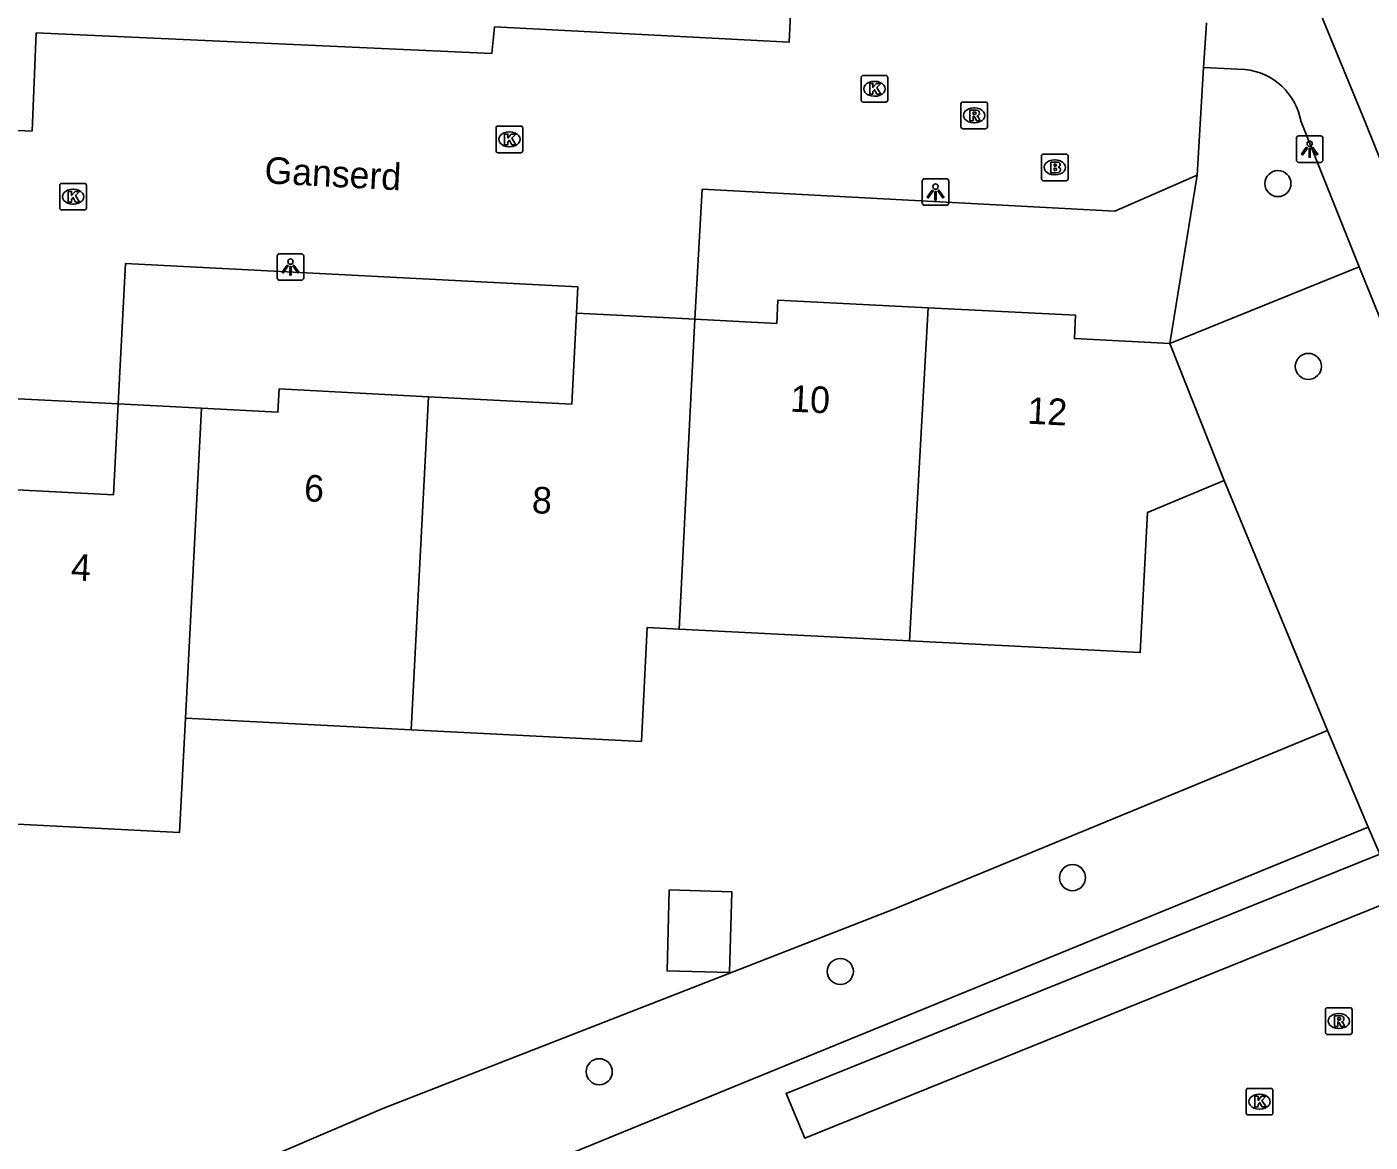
# Model space of a CAD drawing. Extents: x 162990 to 165007, y 383433 to 384336.
# Drawn here: x 164910.4 to 164960.8, y 383758.3 to 383800.2 of the extents above; entities that cross this region are included whole.
import ezdxf

# ---------------------------------------------------------------- set-up
doc = ezdxf.new("R2010")
doc.units = 0
for name, color, linetype in [('IMGEO_Boom', 7, 'Continuous'), ('IMGEO_Brandkraan', 7, 'Continuous'), ('IMGEO_Groenvoorziening', 7, 'Continuous'), ('IMGEO_Kolk', 7, 'Continuous'), ('IMGEO_Lichtpunt', 7, 'Continuous'), ('IMGEO_Openbare_ruimte_label', 7, 'Continuous'), ('IMGEO_Pand', 7, 'Continuous'), ('IMGEO_Pand_nummerreeks', 7, 'Continuous'), ('IMGEO_Rijbaan_lokaal_open', 7, 'Continuous'), ('IMGEO_Rioolput', 7, 'Continuous'), ('IMGEO_Voetpad_halfverhard', 7, 'Continuous')]:
    doc.layers.add(name, color=color, linetype=linetype)

msp = doc.modelspace()

# ---------------------------------------------------------------- linework, layer by layer
at = {"layer": 'IMGEO_Boom'}
for centre in [(164957.333, 383794.274), (164958.474, 383787.409), (164949.621, 383768.207), (164940.906, 383764.683), (164931.858, 383760.918)]:
    msp.add_circle(centre, 0.489, dxfattribs=at)
at = {"layer": 'IMGEO_Brandkraan'}
for p, q in [((164948.454, 383794.456), (164948.454, 383795.308)), ((164948.529, 383795.382), (164949.381, 383795.382)), ((164948.942, 383795.162), (164948.967, 383795.162)), ((164949.455, 383795.308), (164949.455, 383794.456)), ((164949.381, 383794.382), (164948.529, 383794.382)), ((164948.965, 383794.602), (164948.94, 383794.602))]:
    msp.add_line(p, q, dxfattribs=at)
for points in [[(164948.454, 383794.456), (164948.454, 383795.308)], [(164948.529, 383795.382), (164949.381, 383795.382)], [(164949.455, 383795.308), (164949.455, 383794.456)], [(164948.802, 383795.082), (164948.802, 383794.682), (164949.015, 383794.682)], [(164949.033, 383795.082), (164948.802, 383795.082)], [(164948.981, 383795.001), (164948.927, 383795.001), (164948.927, 383794.925)], [(164948.927, 383794.925), (164948.98, 383794.925)], [(164948.989, 383794.849), (164948.927, 383794.849), (164948.927, 383794.768)], [(164948.927, 383794.768), (164948.989, 383794.768)], [(164949.381, 383794.382), (164948.529, 383794.382)]]:
    msp.add_lwpolyline(points, dxfattribs=at)
for centre, radius, start, end in [((164948.531, 383795.306), 0.0765, 91.552, 178.448), ((164948.531, 383795.306), 0.0765, 91.552, 178.448), ((164949.379, 383795.306), 0.0765, 1.552, 88.448), ((164949.379, 383795.306), 0.0765, 1.552, 88.448), ((164948.982, 383794.963), 0.0379, 267.8285, 90.9355), ((164948.99, 383794.808), 0.0404, 269.8759, 90.5077), ((164949.021, 383794.933), 0.251, 268.6676, 293.5347), ((164949.037, 383794.937), 0.145, 59.4692, 91.5367), ((164949.062, 383794.984), 0.0922, 285.5137, 58.1501), ((164949.067, 383794.792), 0.105, 301.3115, 78.989), ((164948.531, 383794.458), 0.0765, 181.552, 268.448), ((164948.531, 383794.458), 0.0765, 181.552, 268.448), ((164949.379, 383794.458), 0.0765, 271.552, 358.448), ((164949.379, 383794.458), 0.0765, 271.552, 358.448)]:
    msp.add_arc(centre, radius, start, end, dxfattribs=at)
for centre, major_axis, ratio, start_param, end_param in [((164948.941, 383794.882), (-0.387, 0.002), 0.722429, 4.712389, 7.853982), ((164948.966, 383794.882), (-0.39, 0.002), 0.717154, 1.570796, 4.712389)]:
    msp.add_ellipse(centre, major_axis=major_axis, ratio=ratio, start_param=start_param, end_param=end_param, dxfattribs=at)
at = {"layer": 'IMGEO_Groenvoorziening'}
for points in [[(164953.271, 383788.272), (164954.297, 383794.59)], [(164960.387, 383791.144), (164953.271, 383788.272)], [(164959.188, 383773.728), (164955.313, 383783.127)], [(164911.303, 383754.197), (164913.568, 383755.179), (164923.74, 383759.542), (164942.915, 383767.02), (164959.188, 383773.728)], [(164959.188, 383773.728), (164960.717, 383770.105)]]:
    msp.add_lwpolyline(points, dxfattribs=at)
at = {"layer": 'IMGEO_Kolk'}
for p, q in [((164941.687, 383797.408), (164941.687, 383798.26)), ((164941.762, 383798.334), (164942.614, 383798.334)), ((164942.688, 383798.26), (164942.688, 383797.408)), ((164942.175, 383798.114), (164942.2, 383798.114)), ((164942.614, 383797.334), (164941.762, 383797.334)), ((164942.198, 383797.554), (164942.173, 383797.554)), ((164927.983, 383795.51), (164927.983, 383796.362)), ((164928.058, 383796.436), (164928.91, 383796.436)), ((164928.471, 383796.216), (164928.496, 383796.216)), ((164928.984, 383796.362), (164928.984, 383795.51)), ((164928.494, 383795.656), (164928.469, 383795.656)), ((164928.91, 383795.436), (164928.058, 383795.436)), ((164911.607, 383793.357), (164911.607, 383794.209)), ((164911.682, 383794.283), (164912.534, 383794.283)), ((164912.608, 383794.209), (164912.608, 383793.357)), ((164912.095, 383794.063), (164912.12, 383794.063)), ((164912.534, 383793.283), (164911.682, 383793.283)), ((164912.118, 383793.503), (164912.093, 383793.503)), ((164956.141, 383759.368), (164956.141, 383760.22)), ((164956.216, 383760.294), (164957.068, 383760.294)), ((164956.629, 383760.074), (164956.654, 383760.074)), ((164957.142, 383760.22), (164957.142, 383759.368)), ((164956.652, 383759.514), (164956.627, 383759.514)), ((164957.068, 383759.294), (164956.216, 383759.294))]:
    msp.add_line(p, q, dxfattribs=at)
for points in [[(164941.687, 383797.408), (164941.687, 383798.26)], [(164941.762, 383798.334), (164942.614, 383798.334)], [(164942.688, 383798.26), (164942.688, 383797.408)], [(164942.008, 383798.034), (164942.131, 383798.034), (164942.131, 383797.883), (164942.261, 383798.034), (164942.425, 383798.034), (164942.279, 383797.883), (164942.432, 383797.634), (164942.28, 383797.634), (164942.195, 383797.798), (164942.131, 383797.731), (164942.131, 383797.634), (164942.008, 383797.634), (164942.008, 383798.034)], [(164942.614, 383797.334), (164941.762, 383797.334)], [(164927.983, 383795.51), (164927.983, 383796.362)], [(164928.058, 383796.436), (164928.91, 383796.436)], [(164928.984, 383796.362), (164928.984, 383795.51)], [(164928.304, 383796.136), (164928.427, 383796.136), (164928.427, 383795.985), (164928.557, 383796.136), (164928.721, 383796.136), (164928.575, 383795.985), (164928.728, 383795.736), (164928.576, 383795.736), (164928.491, 383795.9), (164928.427, 383795.833), (164928.427, 383795.736), (164928.304, 383795.736), (164928.304, 383796.136)], [(164928.91, 383795.436), (164928.058, 383795.436)], [(164911.607, 383793.357), (164911.607, 383794.209)], [(164911.682, 383794.283), (164912.534, 383794.283)], [(164912.608, 383794.209), (164912.608, 383793.357)], [(164911.928, 383793.983), (164912.051, 383793.983), (164912.051, 383793.832), (164912.181, 383793.983), (164912.345, 383793.983), (164912.199, 383793.832), (164912.352, 383793.583), (164912.2, 383793.583), (164912.115, 383793.747), (164912.051, 383793.68), (164912.051, 383793.583), (164911.928, 383793.583), (164911.928, 383793.983)], [(164912.534, 383793.283), (164911.682, 383793.283)], [(164956.141, 383759.368), (164956.141, 383760.22)], [(164956.216, 383760.294), (164957.068, 383760.294)], [(164956.462, 383759.994), (164956.585, 383759.994), (164956.585, 383759.843), (164956.715, 383759.994), (164956.879, 383759.994), (164956.733, 383759.843), (164956.886, 383759.594), (164956.734, 383759.594), (164956.649, 383759.758), (164956.585, 383759.691), (164956.585, 383759.594), (164956.462, 383759.594), (164956.462, 383759.994)], [(164957.142, 383760.22), (164957.142, 383759.368)], [(164957.068, 383759.294), (164956.216, 383759.294)]]:
    msp.add_lwpolyline(points, dxfattribs=at)
for centre, start, end in [((164941.764, 383798.258), 91.552, 178.448), ((164941.764, 383798.258), 91.552, 178.448), ((164942.612, 383798.258), 1.552, 88.448), ((164942.612, 383798.258), 1.552, 88.448), ((164941.764, 383797.41), 181.552, 268.448), ((164941.764, 383797.41), 181.552, 268.448), ((164942.612, 383797.41), 271.552, 358.448), ((164942.612, 383797.41), 271.552, 358.448), ((164928.06, 383796.36), 91.552, 178.448), ((164928.06, 383796.36), 91.552, 178.448), ((164928.908, 383796.36), 1.552, 88.448), ((164928.908, 383796.36), 1.552, 88.448), ((164928.06, 383795.512), 181.552, 268.448), ((164928.06, 383795.512), 181.552, 268.448), ((164928.908, 383795.512), 271.552, 358.448), ((164928.908, 383795.512), 271.552, 358.448), ((164911.684, 383794.207), 91.552, 178.448), ((164911.684, 383794.207), 91.552, 178.448), ((164912.532, 383794.207), 1.552, 88.448), ((164912.532, 383794.207), 1.552, 88.448), ((164911.684, 383793.359), 181.552, 268.448), ((164911.684, 383793.359), 181.552, 268.448), ((164912.532, 383793.359), 271.552, 358.448), ((164912.532, 383793.359), 271.552, 358.448), ((164956.218, 383760.218), 91.552, 178.448), ((164956.218, 383760.218), 91.552, 178.448), ((164957.066, 383760.218), 1.552, 88.448), ((164957.066, 383760.218), 1.552, 88.448), ((164956.218, 383759.37), 181.552, 268.448), ((164956.218, 383759.37), 181.552, 268.448), ((164957.066, 383759.37), 271.552, 358.448), ((164957.066, 383759.37), 271.552, 358.448)]:
    msp.add_arc(centre, 0.0765, start, end, dxfattribs=at)
for centre, major_axis, ratio, start_param, end_param in [((164942.174, 383797.834), (-0.387, 0.002), 0.722429, 4.712389, 7.853982), ((164942.199, 383797.834), (-0.39, 0.002), 0.717154, 1.570796, 4.712389), ((164928.47, 383795.936), (-0.387, 0.002), 0.722429, 4.712389, 7.853982), ((164928.495, 383795.936), (-0.39, 0.002), 0.717154, 1.570796, 4.712389), ((164912.094, 383793.783), (-0.387, 0.002), 0.722429, 4.712389, 7.853982), ((164912.119, 383793.783), (-0.39, 0.002), 0.717154, 1.570796, 4.712389), ((164956.628, 383759.794), (-0.387, 0.002), 0.722429, 4.712389, 7.853982), ((164956.653, 383759.794), (-0.39, 0.002), 0.717154, 1.570796, 4.712389)]:
    msp.add_ellipse(centre, major_axis=major_axis, ratio=ratio, start_param=start_param, end_param=end_param, dxfattribs=at)
at = {"layer": 'IMGEO_Lichtpunt'}
for p, q in [((164958.024, 383795.973), (164958.024, 383795.166)), ((164958.024, 383795.973), (164958.024, 383795.166)), ((164958.926, 383796.068), (164958.118, 383796.068)), ((164958.926, 383796.068), (164958.118, 383796.068)), ((164959.02, 383795.166), (164959.02, 383795.973)), ((164959.02, 383795.166), (164959.02, 383795.973)), ((164958.118, 383795.072), (164958.926, 383795.072)), ((164958.118, 383795.072), (164958.926, 383795.072)), ((164943.981, 383794.362), (164943.981, 383793.555)), ((164943.981, 383794.362), (164943.981, 383793.555)), ((164944.883, 383794.457), (164944.075, 383794.457)), ((164944.883, 383794.457), (164944.075, 383794.457)), ((164944.977, 383793.555), (164944.977, 383794.362)), ((164944.977, 383793.555), (164944.977, 383794.362)), ((164944.075, 383793.461), (164944.883, 383793.461)), ((164944.075, 383793.461), (164944.883, 383793.461)), ((164920.671, 383791.642), (164919.863, 383791.642)), ((164920.671, 383791.642), (164919.863, 383791.642)), ((164919.769, 383791.547), (164919.769, 383790.74)), ((164919.769, 383791.547), (164919.769, 383790.74)), ((164920.765, 383790.74), (164920.765, 383791.547)), ((164920.765, 383790.74), (164920.765, 383791.547)), ((164919.863, 383790.646), (164920.671, 383790.646)), ((164919.863, 383790.646), (164920.671, 383790.646))]:
    msp.add_line(p, q, dxfattribs=at)
for points in [[(164958.398, 383795.637), (164958.437, 383795.609), (164958.249, 383795.347), (164958.211, 383795.374), (164958.398, 383795.637)], [(164958.5, 383795.589), (164958.547, 383795.589), (164958.547, 383795.267), (164958.5, 383795.267), (164958.5, 383795.589)], [(164958.61, 383795.609), (164958.648, 383795.636), (164958.835, 383795.374), (164958.796, 383795.346), (164958.61, 383795.609)], [(164944.355, 383794.026), (164944.394, 383793.998), (164944.206, 383793.736), (164944.168, 383793.763), (164944.355, 383794.026)], [(164944.457, 383793.978), (164944.504, 383793.978), (164944.504, 383793.656), (164944.457, 383793.656), (164944.457, 383793.978)], [(164944.567, 383793.998), (164944.605, 383794.025), (164944.792, 383793.763), (164944.753, 383793.735), (164944.567, 383793.998)], [(164920.143, 383791.211), (164920.182, 383791.183), (164919.994, 383790.921), (164919.956, 383790.948), (164920.143, 383791.211)], [(164920.245, 383791.163), (164920.292, 383791.163), (164920.292, 383790.841), (164920.245, 383790.841), (164920.245, 383791.163)], [(164920.355, 383791.183), (164920.393, 383791.21), (164920.58, 383790.948), (164920.541, 383790.92), (164920.355, 383791.183)]]:
    msp.add_lwpolyline(points, dxfattribs=at)
for centre in [(164958.523, 383795.771), (164944.48, 383794.16), (164920.268, 383791.345)]:
    msp.add_circle(centre, 0.0994, dxfattribs=at)
for centre, start, end in [((164958.118, 383795.973), 90, 180), ((164958.118, 383795.973), 90, 180), ((164958.926, 383795.973), 0, 90), ((164958.926, 383795.973), 0, 90), ((164958.118, 383795.166), 180, 270), ((164958.118, 383795.166), 180, 270), ((164958.926, 383795.166), 270, 0), ((164958.926, 383795.166), 270, 360), ((164944.075, 383794.362), 90, 180), ((164944.075, 383794.362), 90, 180), ((164944.883, 383794.362), 0, 90), ((164944.883, 383794.362), 0, 90), ((164944.075, 383793.555), 180, 270), ((164944.075, 383793.555), 180, 270), ((164944.883, 383793.555), 270, 0), ((164944.883, 383793.555), 270, 360), ((164919.863, 383791.547), 90, 180), ((164919.863, 383791.547), 90, 180), ((164920.671, 383791.547), 0, 90), ((164920.671, 383791.547), 0, 90), ((164919.863, 383790.74), 180, 270), ((164919.863, 383790.74), 180, 270), ((164920.671, 383790.74), 270, 0), ((164920.671, 383790.74), 270, 360)]:
    msp.add_arc(centre, 0.0946, start, end, dxfattribs=at)
at = {"layer": 'IMGEO_Pand'}
for points in [[(164944.205, 383789.614), (164938.563, 383789.901), (164938.518, 383789.022), (164935.451, 383789.178)], [(164943.499, 383777.104), (164944.205, 383789.614)], [(164953.271, 383788.272), (164949.695, 383788.454), (164949.739, 383789.332), (164944.205, 383789.614)], [(164931.005, 383789.405), (164930.825, 383785.989), (164925.446, 383786.27)], [(164931.005, 383789.405), (164934.251, 383789.239), (164935.451, 383789.178)], [(164934.858, 383777.544), (164935.451, 383789.178)], [(164953.271, 383788.272), (164955.313, 383783.127)], [(164925.446, 383786.27), (164919.841, 383786.563), (164919.795, 383785.684), (164916.93, 383785.834)], [(164924.796, 383773.764), (164925.446, 383786.27)], [(164913.802, 383785.997), (164913.623, 383782.581), (164908.283, 383782.86)], [(164916.93, 383785.834), (164913.802, 383785.997)], [(164916.328, 383774.197), (164916.93, 383785.834)], [(164955.313, 383783.127), (164952.434, 383781.917), (164952.166, 383776.663), (164943.499, 383777.104)], [(164934.858, 383777.544), (164933.657, 383777.605), (164933.439, 383773.323), (164924.796, 383773.764)], [(164943.499, 383777.104), (164934.858, 383777.544)], [(164916.328, 383774.197), (164916.106, 383769.903), (164907.587, 383770.338)], [(164924.796, 383773.764), (164916.328, 383774.197)], [(164934.483, 383767.748), (164934.403, 383764.703), (164936.749, 383764.641), (164936.829, 383767.679), (164934.483, 383767.748)]]:
    msp.add_lwpolyline(points, dxfattribs=at)
at = {"layer": 'IMGEO_Rijbaan_lokaal_open'}
for points in [[(164890.619, 383797.144), (164910.571, 383796.248), (164910.723, 383799.931), (164927.824, 383799.163), (164927.921, 383800.157), (164938.992, 383799.589), (164939.155, 383803.04)], [(164954.543, 383798.637), (164954.633, 383800.104), (164954.645, 383800.309)], [(164954.297, 383794.59), (164954.543, 383798.637)], [(164935.451, 383789.178), (164935.722, 383794.06), (164951.212, 383793.241), (164954.297, 383794.59)], [(164913.802, 383785.997), (164914.079, 383791.275), (164931.052, 383790.396), (164931.005, 383789.405)], [(164903.016, 383786.54), (164913.802, 383785.997)], [(164960.717, 383770.105), (164913.904, 383750.94)], [(164960.717, 383770.105), (164961.152, 383769.085)], [(164961.817, 383767.423), (164939.574, 383758.422), (164938.87, 383760.094), (164961.152, 383769.085)]]:
    msp.add_lwpolyline(points, dxfattribs=at)
at = {"layer": 'IMGEO_Rioolput'}
for p, q in [((164945.431, 383796.41), (164945.431, 383797.262)), ((164945.506, 383797.336), (164946.358, 383797.336)), ((164946.432, 383797.262), (164946.432, 383796.41)), ((164945.919, 383797.116), (164945.944, 383797.116)), ((164946.358, 383796.336), (164945.506, 383796.336)), ((164945.942, 383796.556), (164945.917, 383796.556)), ((164959.115, 383762.395), (164959.115, 383763.247)), ((164959.19, 383763.321), (164960.042, 383763.321)), ((164959.603, 383763.101), (164959.628, 383763.101)), ((164960.116, 383763.247), (164960.116, 383762.395)), ((164959.626, 383762.541), (164959.601, 383762.541)), ((164960.042, 383762.321), (164959.19, 383762.321))]:
    msp.add_line(p, q, dxfattribs=at)
for points in [[(164945.431, 383796.41), (164945.431, 383797.262)], [(164945.506, 383797.336), (164946.358, 383797.336)], [(164946.432, 383797.262), (164946.432, 383796.41)], [(164946.02, 383797.034), (164945.768, 383797.036), (164945.768, 383796.636)], [(164945.768, 383796.636), (164945.892, 383796.636), (164945.892, 383796.798), (164945.903, 383796.798)], [(164945.946, 383796.955), (164945.892, 383796.955), (164945.892, 383796.874)], [(164945.892, 383796.874), (164945.944, 383796.874)], [(164945.95, 383796.769), (164946.021, 383796.636), (164946.161, 383796.636), (164946.096, 383796.762)], [(164946.358, 383796.336), (164945.506, 383796.336)], [(164959.115, 383762.395), (164959.115, 383763.247)], [(164959.19, 383763.321), (164960.042, 383763.321)], [(164959.704, 383763.019), (164959.452, 383763.021), (164959.452, 383762.621)], [(164959.63, 383762.94), (164959.576, 383762.94), (164959.576, 383762.859)], [(164960.116, 383763.247), (164960.116, 383762.395)], [(164959.452, 383762.621), (164959.576, 383762.621), (164959.576, 383762.783), (164959.587, 383762.783)], [(164959.576, 383762.859), (164959.628, 383762.859)], [(164959.634, 383762.754), (164959.705, 383762.621), (164959.845, 383762.621), (164959.78, 383762.747)], [(164960.042, 383762.321), (164959.19, 383762.321)]]:
    msp.add_lwpolyline(points, dxfattribs=at)
for centre, radius, start, end in [((164945.508, 383797.26), 0.0765, 91.552, 178.448), ((164945.508, 383797.26), 0.0765, 91.552, 178.448), ((164946.356, 383797.26), 0.0765, 1.552, 88.448), ((164946.356, 383797.26), 0.0765, 1.552, 88.448), ((164945.902, 383796.745), 0.0533, 26.0293, 88.6989), ((164945.928, 383797.063), 0.19, 274.7715, 282.9687), ((164945.952, 383796.859), 0.0964, 77.0061, 93.1865), ((164945.966, 383796.916), 0.0378, 276.6634, 79.6772), ((164946.019, 383796.924), 0.109, 350.3612, 89.416), ((164946.017, 383796.924), 0.112, 277.5842, 350.9817), ((164946.001, 383796.709), 0.108, 29.5134, 73.7905), ((164945.508, 383796.412), 0.0765, 181.552, 268.448), ((164945.508, 383796.412), 0.0765, 181.552, 268.448), ((164946.356, 383796.412), 0.0765, 271.552, 358.448), ((164946.356, 383796.412), 0.0765, 271.552, 358.448), ((164959.192, 383763.245), 0.0765, 91.552, 178.448), ((164959.192, 383763.245), 0.0765, 91.552, 178.448), ((164959.636, 383762.844), 0.0964, 77.0061, 93.1865), ((164959.65, 383762.901), 0.0378, 276.6634, 79.6772), ((164959.703, 383762.909), 0.109, 350.3612, 89.416), ((164959.701, 383762.909), 0.112, 277.5842, 350.9817), ((164960.04, 383763.245), 0.0765, 1.552, 88.448), ((164960.04, 383763.245), 0.0765, 1.552, 88.448), ((164959.192, 383762.397), 0.0765, 181.552, 268.448), ((164959.192, 383762.397), 0.0765, 181.552, 268.448), ((164959.586, 383762.73), 0.0533, 26.0293, 88.6989), ((164959.612, 383763.048), 0.19, 274.7715, 282.9687), ((164959.685, 383762.694), 0.108, 29.5134, 73.7905), ((164960.04, 383762.397), 0.0765, 271.552, 358.448), ((164960.04, 383762.397), 0.0765, 271.552, 358.448)]:
    msp.add_arc(centre, radius, start, end, dxfattribs=at)
for centre, major_axis, ratio, start_param, end_param in [((164945.918, 383796.836), (-0.387, 0.002), 0.722429, 4.712389, 7.853982), ((164945.943, 383796.836), (-0.39, 0.002), 0.717154, 1.570796, 4.712389), ((164959.602, 383762.821), (-0.387, 0.002), 0.722429, 4.712389, 7.853982), ((164959.627, 383762.821), (-0.39, 0.002), 0.717154, 1.570796, 4.712389)]:
    msp.add_ellipse(centre, major_axis=major_axis, ratio=ratio, start_param=start_param, end_param=end_param, dxfattribs=at)
at = {"layer": 'IMGEO_Voetpad_halfverhard'}
for points in [[(164983.977, 383734.342), (164982.869, 383734.521), (164982.057, 383735.058), (164981.517, 383736.455), (164981.324, 383736.961), (164976.349, 383750), (164974.222, 383755.576), (164973.999, 383757.024), (164973.771, 383763.04), (164973.426, 383764.711), (164960.599, 383796.615), (164958.865, 383800.812), (164957.098, 383805.088), (164938.993, 383849.359), (164935.035, 383859.043), (164932.429, 383865.418), (164917.102, 383902.702)], [(164954.543, 383798.637), (164956.095, 383798.563)], [(164958.203, 383796.591), (164960.387, 383791.144)], [(164970.344, 383766.564), (164960.387, 383791.144)]]:
    msp.add_lwpolyline(points, dxfattribs=at)
msp.add_arc((164955.836, 383796.174), 2.403, 10.0006, 83.8177, dxfattribs=at)

# ---------------------------------------------------------------- texts
at = {"layer": 'IMGEO_Openbare_ruimte_label'}
msp.add_text('Ganserd', height=1, rotation=357.0203, dxfattribs=at).set_placement((164919.275, 383794.287))
at = {"layer": 'IMGEO_Pand_nummerreeks'}
for s, rotation, p in [('10', 357.0895, (164939.008, 383785.713)), ('12', 357.0895, (164947.912, 383785.26)), ('6', 357.0092, (164920.759, 383782.349)), ('8', 357.0092, (164929.314, 383781.903)), ('4', 357.0034, (164912.014, 383779.381))]:
    msp.add_text(s, height=1, rotation=rotation, dxfattribs=at).set_placement(p)

doc.saveas('drawing.dxf')
